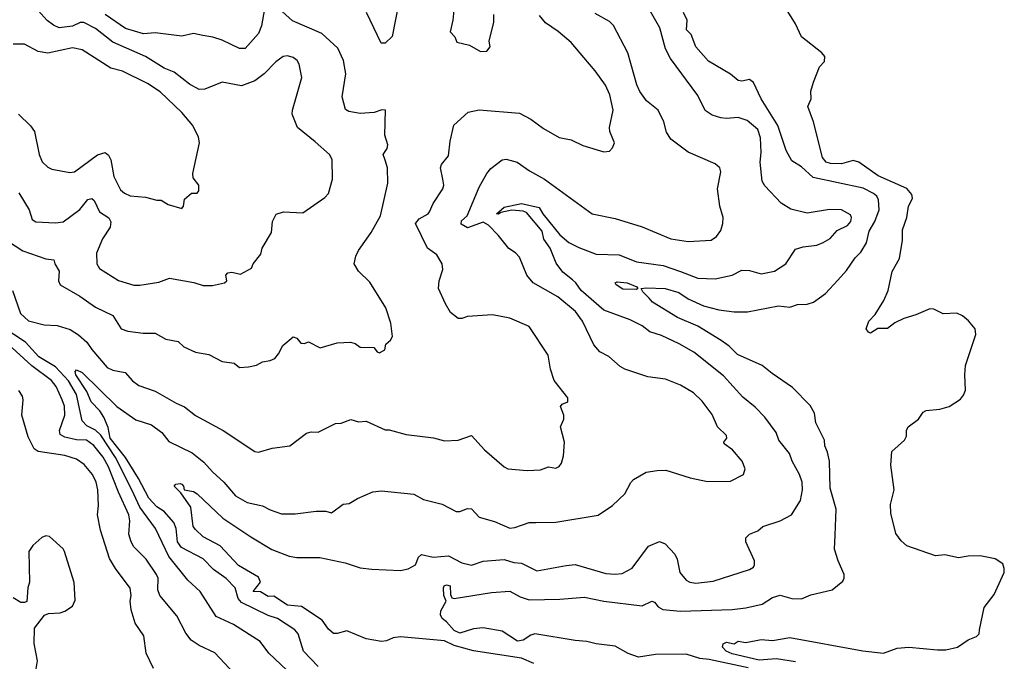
# Model space of a CAD drawing. Extents: x 1246230 to 1426786, y 660032 to 763141.
# Tile 306 of 566: x 1332519 to 1337653, y 693182 to 696527. Entities that reach past the tile are written whole.
import ezdxf

# ---------------------------------------------------------------- set-up
doc = ezdxf.new("R2010")
doc.units = 0

msp = doc.modelspace()

# ---------------------------------------------------------------- linework, layer by layer
at = {"layer": '0CON10XD'}
for points in [[(1334497.1, 696625), (1334460.9, 696439.1), (1334425, 696404), (1334403.8, 696405), (1334328.1, 696565)], [(1336565, 693179.1), (1336465, 693194.3), (1336375, 693187.9), (1336235, 693221.4), (1336202.1, 693235), (1336183.3, 693255), (1336187.9, 693272.1), (1336205, 693282), (1336245, 693273.3), (1336265, 693286.7), (1336305, 693280), (1336385, 693295.8), (1336445, 693290.6), (1336535, 693305.6), (1336915, 693235.7), (1337023.6, 693223.6), (1337095, 693250), (1337155, 693255.8), (1337305, 693242), (1337347.7, 693242.3), (1337410, 693255), (1337465, 693294), (1337508.3, 693311.7), (1337522.5, 693325), (1337523.8, 693345), (1337548.3, 693461.7), (1337600.3, 693529.7), (1337651.9, 693645), (1337653.3, 693665), (1337645, 693689.2), (1337605, 693716.9), (1337527.8, 693732.2), (1337465, 693730.8), (1337415, 693720.8), (1337342.5, 693737.5), (1337295, 693731.1), (1337145.8, 693784.2), (1337115, 693810), (1337087.6, 693847.6), (1337061.2, 693955), (1337059.8, 694000.2), (1337078.8, 694075), (1337061.2, 694205), (1337066.2, 694275), (1337133.3, 694335), (1337143.8, 694355), (1337144, 694385), (1337151.2, 694405), (1337206.7, 694445), (1337230, 694480), (1337245, 694490), (1337316.4, 694496.4), (1337365, 694510.6), (1337425, 694548.9), (1337441.3, 694568.7), (1337451.5, 694595), (1337446.8, 694675), (1337450.6, 694725), (1337505.2, 694885.2), (1337501, 694915), (1337466.6, 694956.6), (1337435, 694983.1), (1337405, 694997.2), (1337334.4, 694994.4), (1337285, 695017.5), (1337265, 695020), (1337192.3, 694987.7), (1337130, 694970), (1337083, 694947), (1337045, 694917.5), (1336993, 694917), (1336955, 694893.3), (1336945, 694897.5), (1336933.3, 694915), (1336947.5, 694955), (1336980.7, 694989.3), (1337025, 695062.5), (1337047.5, 695115), (1337068.8, 695215), (1337107.3, 695282.7), (1337122.3, 695377.7), (1337122.3, 695432.3), (1337145.8, 695495), (1337154.2, 695555), (1337168.3, 695581.7), (1337174.2, 695595.8), (1337171.5, 695615), (1337145, 695647.2), (1336995, 695713.5), (1336894.4, 695785), (1336865, 695792.6), (1336805, 695775.3), (1336747, 695777), (1336724.4, 695785), (1336705, 695808.6), (1336658.4, 695995), (1336628.8, 696075), (1336646.1, 696113.9), (1336644, 696155), (1336657.7, 696202.3), (1336689.3, 696280.7), (1336715, 696310), (1336716.7, 696335), (1336702.5, 696355), (1336595, 696437.5), (1336563.8, 696505), (1336485, 696636.7)], [(1332455, 695373.8), (1332535, 695322.3), (1332655, 695280), (1332697.5, 695275), (1332702.5, 695255), (1332725.7, 695215.7), (1332721.5, 695165), (1332730, 695145), (1332832.9, 695085), (1332915, 695028.5), (1333005, 694984.2), (1333048, 694915), (1333083.7, 694903.7), (1333162.4, 694892.4), (1333225, 694891.9), (1333280.7, 694860.7), (1333345, 694848.6), (1333375, 694821.9), (1333435, 694793.1), (1333505, 694781.8), (1333574.3, 694744.3), (1333637, 694737), (1333665, 694713.3), (1333712.3, 694717.7), (1333754.1, 694725.9), (1333785, 694743.8), (1333825, 694750), (1333848.8, 694761.2), (1333868.8, 694785), (1333890.9, 694829.1), (1333945, 694873.8), (1333965, 694867.5), (1333985, 694840), (1334005, 694838.8), (1334025, 694846.7), (1334086.4, 694816.4), (1334175, 694842), (1334243.6, 694846.4), (1334268.3, 694838.3), (1334295, 694820), (1334365, 694817.5), (1334382.5, 694795), (1334395, 694790), (1334422.5, 694805), (1334427.5, 694835), (1334453.3, 694856.7), (1334462.5, 694875), (1334454.2, 694945), (1334428.9, 695025), (1334345, 695158.8), (1334285, 695216.7), (1334262.9, 695255), (1334271.4, 695295), (1334285.6, 695324.4), (1334352, 695418), (1334401.1, 695505), (1334438.1, 695675), (1334437.1, 695755), (1334424.4, 695795), (1334414, 695825), (1334434.5, 695855.5), (1334437.9, 695875), (1334422.5, 695925), (1334426.2, 696055), (1334408, 696058), (1334366.9, 696043.1), (1334295, 696037.5), (1334235, 696047.8), (1334218.8, 696058.8), (1334200.6, 696125), (1334218.9, 696245), (1334206.7, 696315), (1334178, 696378), (1334095, 696455.5), (1333941.7, 696521.7), (1333871.1, 696585)], [(1332515.4, 695625), (1332568.6, 695535), (1332584.3, 695485), (1332602.9, 695472.9), (1332705, 695467.3), (1332745, 695472.5), (1332831.9, 695538.1), (1332875, 695590), (1332895, 695594.6), (1332908.2, 695585), (1332935.4, 695525.4), (1332983.3, 695493.3), (1332993.8, 695473.8), (1332990.4, 695445), (1332950.4, 695385), (1332920.2, 695309.8), (1332920.6, 695255), (1332935, 695230), (1333035, 695167.3), (1333115, 695143.3), (1333145, 695142.2), (1333245, 695158.6), (1333300.6, 695179.4), (1333426.4, 695156.4), (1333475, 695141.4), (1333525, 695141.4), (1333587.5, 695155), (1333600, 695165), (1333593.3, 695195), (1333605, 695206.9), (1333625, 695210.6), (1333669.7, 695200.3), (1333728.6, 695231.4), (1333736.7, 695255), (1333775.9, 695304.1), (1333784.1, 695335.9), (1333831.7, 695418.3), (1333838, 695475), (1333857.3, 695512.7), (1333895, 695525.8), (1333995, 695520), (1334110.5, 695599.5), (1334129.7, 695620.3), (1334150.6, 695695), (1334148.3, 695798.3), (1334134, 695825), (1334060.4, 695890.4), (1333967.1, 695965), (1333940, 696035), (1333941.1, 696055), (1333990.8, 696225), (1333976.9, 696295), (1333965.3, 696315.3), (1333945, 696330.6), (1333915, 696339.4), (1333893.8, 696335), (1333855, 696307.5), (1333794.6, 696245.4), (1333745, 696208.5), (1333675, 696182.5), (1333575, 696202.2), (1333485, 696164.5), (1333455, 696163.3), (1333405, 696191.5), (1333323.7, 696253.7), (1333271.9, 696275), (1333175, 696336), (1333005, 696410.7), (1332915, 696481.8), (1332853.3, 696513.3), (1332835, 696511.9), (1332795, 696493.9), (1332725, 696485.4), (1332695, 696498.2), (1332662.4, 696522.4), (1332614.6, 696575)], [(1333796.4, 696583.6), (1333780.4, 696495), (1333765, 696455.7), (1333695, 696376.5), (1333665, 696376.4), (1333575, 696421.1), (1333526.6, 696436.6), (1333474.5, 696444.5), (1333425, 696455.8), (1333365, 696440.6), (1333225, 696458.4), (1333165, 696453.9), (1333071.4, 696481.4), (1332965, 696554)], [(1335200.6, 693170.6), (1335135, 693198.9), (1334885, 693236.2), (1334784.7, 693264.8), (1334735, 693287.7), (1334505, 693309.5), (1334466, 693305), (1334432.1, 693287.9), (1334405, 693285.7), (1334325, 693298.3), (1334225, 693341.3), (1334175, 693326.7), (1334155, 693326.7), (1334129.7, 693349.7), (1334096.7, 693396.7), (1333987.8, 693467.8), (1333915, 693474.1), (1333845, 693521.5), (1333815, 693519.3), (1333775, 693544.7), (1333736.7, 693545), (1333775.5, 693595), (1333765, 693620), (1333660.9, 693680.9), (1333563.6, 693783.6), (1333475, 693830.2), (1333435, 693869.4), (1333424.5, 693885), (1333412.3, 693985), (1333359.8, 694059.8), (1333323.8, 694095), (1333334.1, 694105.9), (1333355, 694108), (1333365, 694106), (1333373.8, 694095), (1333377.5, 694075), (1333425, 694067.5), (1333445, 694055.7), (1333578, 693928), (1333725, 693830), (1333834.3, 693765), (1333925, 693730), (1333965, 693723.8), (1334085, 693722.7), (1334216.7, 693695), (1334295, 693669.6), (1334355, 693662.1), (1334505, 693655.3), (1334545, 693663.2), (1334583.1, 693685), (1334598, 693725), (1334615, 693739.2), (1334675, 693724.3), (1334755, 693731.2), (1334825, 693694.6), (1334875, 693682.7), (1334935, 693703.3), (1335045, 693711.9), (1335095, 693697.4), (1335135, 693694.1), (1335215, 693653.3), (1335367.9, 693682.1), (1335415, 693686.1), (1335575, 693640), (1335625, 693635.4), (1335660.2, 693639.8), (1335712.6, 693667.4), (1335798.3, 693781.7), (1335855, 693806.2), (1335885, 693793.8), (1335935, 693740), (1335947.5, 693715), (1335961.4, 693645), (1335995, 693604), (1336013.6, 693593.6), (1336045, 693589.5), (1336135, 693599.2), (1336325, 693660), (1336345, 693672), (1336351.4, 693685), (1336350.6, 693705), (1336306, 693805), (1336305.8, 693825), (1336324, 693845), (1336367.4, 693862.6), (1336395, 693884), (1336485, 693914.3), (1336543.8, 693945), (1336590.1, 694019.9), (1336601.5, 694075), (1336599.3, 694115), (1336585.4, 694155), (1336547.8, 694225), (1336533.5, 694265), (1336478.1, 694335), (1336463.1, 694375), (1336404.4, 694455), (1336355, 694506.7), (1336289.5, 694559.5), (1336189.5, 694669.5), (1336035, 694793.3), (1335957.6, 694837.6), (1335865, 694880.4), (1335805, 694900.4), (1335765, 694930.9), (1335702.2, 694962.2), (1335565, 695012.5), (1335446.2, 695115), (1335419.5, 695155), (1335401, 695171), (1335351.4, 695211.4), (1335317, 695257), (1335285, 695336.1), (1335252.8, 695382.8), (1335242.7, 695425), (1335161.9, 695521.9), (1335145, 695529.5), (1335085, 695534.3), (1335028.5, 695521.5), (1335015, 695512.4), (1335005.6, 695515), (1335045, 695550.2), (1335135, 695568.1), (1335228, 695548), (1335246.8, 695515), (1335335, 695404.8), (1335382.7, 695365), (1335435, 695339.6), (1335525, 695303.9), (1335645, 695300.8), (1335735, 695265.4), (1335875, 695244.7), (1335964.7, 695214.7), (1336055, 695179.5), (1336145, 695176.9), (1336234.5, 695195.5), (1336285, 695221.1), (1336325, 695219.4), (1336385, 695201.4), (1336455, 695215.6), (1336514.2, 695255), (1336565, 695330), (1336605, 695343.5), (1336675, 695350.9), (1336708, 695365), (1336745, 695387.1), (1336782.6, 695427.4), (1336835, 695454.5), (1336853.8, 695475), (1336857.3, 695495), (1336850.6, 695510.6), (1336805, 695536.2), (1336742.1, 695537.9), (1336625, 695519.2), (1336540, 695540), (1336490.5, 695570.5), (1336405, 695661.4), (1336391.2, 695685), (1336381.1, 695785), (1336385.4, 695835), (1336381.3, 695911.3), (1336367.5, 695955), (1336311.7, 696001.7), (1336265, 696017.1), (1336205, 696011.2), (1336175.5, 696015.5), (1336130.2, 696030.2), (1336093.9, 696053.9), (1336055, 696132.5), (1335913.1, 696325), (1335886.7, 696375), (1335857.1, 696485), (1335809.1, 696569.1)], [(1334783.8, 696595), (1334778, 696525), (1334763.8, 696463.8), (1334788.3, 696438.3), (1334799.3, 696409.3), (1334865, 696394), (1334921.1, 696361.1)], [(1332482.2, 695115), (1332522.5, 694995), (1332565, 694957.1), (1332646.6, 694936.6), (1332715, 694933.1), (1332781.7, 694911.7), (1332825, 694884.5), (1332869.5, 694845), (1332895, 694806.7), (1332975, 694713.8), (1333005, 694700.4), (1333068.2, 694688.2), (1333107.5, 694645), (1333139.8, 694619.8), (1333225, 694590.9), (1333335, 694527.1), (1333378.9, 694508.9), (1333435, 694462.9), (1333580, 694385), (1333745, 694276), (1333765, 694272.9), (1333835, 694292.5), (1333927.5, 694305), (1334015, 694372), (1334038.3, 694378.3), (1334075, 694376.7), (1334165, 694422.5), (1334196.1, 694423.9), (1334245, 694442.5), (1334285, 694430), (1334325, 694433.3), (1334425, 694388.8), (1334445, 694388.8), (1334535, 694364.4), (1334677.4, 694347.4), (1334735, 694331.4), (1334805, 694334.3), (1334875, 694358.5), (1334942.5, 694285), (1335045, 694196), (1335065, 694185.8), (1335165, 694176.7), (1335235, 694180), (1335275.9, 694195.9), (1335315, 694188.8), (1335331.7, 694198.3), (1335343.8, 694215), (1335353.9, 694253.9), (1335360.8, 694325), (1335339.2, 694405), (1335356.2, 694445), (1335355.8, 694465.8), (1335338.8, 694511.2), (1335347.7, 694522.3), (1335376.7, 694535), (1335376.7, 694555), (1335306.6, 694646.6), (1335287.5, 694705), (1335275, 694777.5), (1335175, 694928), (1335075, 694971.4), (1334985, 694988.1), (1334855, 694980), (1334825, 694968.8), (1334805, 694968.8), (1334765, 695001.2), (1334738.8, 695045), (1334703.8, 695125), (1334706.7, 695165), (1334725.8, 695224.2), (1334722, 695255), (1334695, 695301.2), (1334645, 695336.7), (1334582.5, 695465), (1334601.3, 695488.7), (1334648.6, 695515), (1334655.7, 695525), (1334675, 695568.8), (1334725.7, 695645), (1334730, 695665), (1334725.7, 695695), (1334712.5, 695755), (1334718.6, 695771.4), (1334755, 695817.5), (1334764.2, 695894.2), (1334783.2, 695976.8), (1334857.5, 696045), (1334915, 696058), (1335125, 696040), (1335185, 696008.6), (1335250, 695960), (1335333, 695913), (1335395, 695901.5), (1335455, 695871.9), (1335565, 695838.8), (1335595, 695842.5), (1335610.5, 695859.5), (1335620.8, 695885), (1335595.5, 695945), (1335594.6, 695965.4), (1335613.1, 696055), (1335595.5, 696135), (1335573.5, 696185), (1335520.5, 696260.5), (1335460.9, 696330.9), (1335395, 696407.5), (1335327.5, 696465), (1335260.5, 696510.5), (1335229.7, 696549.7)], [(1334075, 693154.8), (1333998.5, 693235), (1333970.5, 693325), (1333954.4, 693345), (1333863.3, 693405), (1333815, 693420.7), (1333675, 693489), (1333658.7, 693508.7), (1333642.2, 693565), (1333595, 693614), (1333529.8, 693659.8), (1333475.7, 693715.7), (1333362.2, 693775), (1333342.3, 693805), (1333334.8, 693875), (1333323.6, 693905), (1333272, 693962), (1333235, 693986.6), (1333191.9, 694031.9), (1333138.1, 694135), (1333070.8, 694245), (1332990.3, 694345), (1332980.5, 694400.5), (1332957.9, 694455), (1332937.1, 694487.1), (1332891.4, 694535), (1332868.7, 694588.7), (1332811.8, 694675), (1332807.5, 694692.5), (1332815, 694702), (1332845, 694687.1), (1333025, 694509.6), (1333125, 694440), (1333207.1, 694415), (1333260.8, 694375), (1333297.3, 694327.3), (1333418.4, 694268.4), (1333479.3, 694219.3), (1333525, 694170.5), (1333584.3, 694115), (1333644.2, 694045), (1333705, 694010.3), (1333785, 693992.7), (1333825, 693971.1), (1333885, 693950), (1333955, 693950), (1334065, 693964.2), (1334115, 693963.8), (1334145, 693956.2), (1334205, 694001.2), (1334237.5, 694005), (1334279.7, 694030.3), (1334360, 694065), (1334405, 694070.9), (1334574.1, 694054.1), (1334625, 694025.8), (1334721.7, 694001.7), (1334795, 693962.9), (1334815, 693963.3), (1334855, 693978.5), (1334875, 693976.2), (1334915, 693932.5), (1334995, 693911.4), (1335075, 693876.2), (1335100.5, 693879.5), (1335175, 693905.8), (1335210, 693905), (1335315, 693906.4), (1335535.5, 693944.5), (1335610, 693995), (1335674, 694055), (1335705.6, 694114.4), (1335720.3, 694129.7), (1335785, 694167.5), (1335842.7, 694177.3), (1335887.7, 694177.7), (1336015, 694138), (1336105, 694120), (1336225, 694121.2), (1336292.5, 694155), (1336302.5, 694185), (1336286.2, 694225), (1336236, 694285), (1336192, 694315), (1336191.2, 694325), (1336205.6, 694345), (1336205, 694360), (1336158.6, 694405), (1336129.4, 694469.4), (1336078.5, 694538.5), (1336031.8, 694581.8), (1335965, 694622.2), (1335887.1, 694652.9), (1335795, 694665.7), (1335675, 694705.7), (1335649.7, 694719.7), (1335590.6, 694770.6), (1335544.6, 694794.6), (1335512.2, 694832.2), (1335453.3, 694955), (1335418.1, 695005), (1335325, 695082.3), (1335195.9, 695155.9), (1335164.3, 695195), (1335125, 695288.8), (1335105, 695311.2), (1335070, 695335), (1335014.2, 695404.2), (1334962.9, 695455), (1334935, 695471.1), (1334855, 695442.4), (1334821.9, 695461.9), (1334822.4, 695477.6), (1334852.4, 695505), (1334915.5, 695654.5), (1334954.2, 695725), (1334975, 695752), (1335035, 695796), (1335055, 695799.2), (1335113.3, 695785), (1335178.3, 695738.3), (1335255.9, 695695.9), (1335505, 695514.2), (1335625, 695491.1), (1335765, 695446.9), (1335915, 695384.5), (1336005, 695370.4), (1336125, 695378.5), (1336153, 695397), (1336175, 695428.8), (1336186.3, 695463.7), (1336187.3, 695495), (1336170, 695555), (1336158.2, 695645), (1336175.7, 695734.3), (1336169.2, 695755), (1336145.4, 695775.4), (1336005, 695837.3), (1335914.1, 695904.1), (1335891.4, 695941.4), (1335878.6, 695995), (1335849.2, 696055), (1335786.9, 696105), (1335753.2, 696153.2), (1335737.8, 696187.8), (1335690.6, 696355), (1335616.3, 696496.3), (1335595, 696518.1), (1335520, 696560)], [(1334921.1, 696361.1), (1334955, 696363.6), (1334972.9, 696385), (1334967.8, 696415), (1334992.2, 696515), (1334991.9, 696555)], [(1335800.8, 695075), (1335767.7, 695107.7), (1335760, 695125), (1335785, 695129.5), (1335885, 695124.8), (1335956.4, 695105), (1336005, 695071), (1336085, 695035.9), (1336165, 695013.7), (1336245, 695003.2), (1336315, 695004.7), (1336475, 695034.6), (1336535, 695028.5), (1336575, 695042.5), (1336625, 695043.3), (1336658, 695055), (1336720.2, 695099.8), (1336785, 695169.2), (1336829.8, 695220.2), (1336875, 695285.6), (1336904.7, 695315.3), (1336935, 695364.4), (1336948.8, 695425), (1336977.8, 695475), (1337001.6, 695535), (1336998, 695588), (1336987.8, 695607.8), (1336971.8, 695621.8), (1336918.1, 695648.1), (1336656, 695705), (1336595, 695760), (1336545, 695790.8), (1336515, 695846), (1336471.9, 695975), (1336385.4, 696115), (1336345, 696200), (1336325, 696215.7), (1336285, 696207.5), (1336265, 696210), (1336225, 696243.1), (1336111.1, 696311.1), (1336045.5, 696385.5), (1336020.5, 696450.5), (1335995.3, 696475), (1335999.6, 696525), (1335980.5, 696565)], [(1333365, 695543.3), (1333373.8, 695555), (1333378.8, 695591.2), (1333415, 695622.5), (1333445, 695622.5), (1333452.5, 695635), (1333453.3, 695665), (1333423, 695703), (1333422.5, 695725), (1333456.2, 695885), (1333451.2, 695915), (1333422.5, 695975), (1333365, 696042.9), (1333251.1, 696151.1), (1333185, 696194.6), (1333055, 696259.6), (1332995, 696274.7), (1332845, 696370.8), (1332795, 696380.4), (1332665, 696352.9), (1332615, 696360.8), (1332545, 696399.4), (1332485, 696400)], [(1332512.9, 696035), (1332575, 695974.2), (1332595.6, 695945), (1332620.6, 695825), (1332635.6, 695785.6), (1332665, 695757.5), (1332687.3, 695747.3), (1332781.2, 695731.2), (1332805, 695734.4), (1332925, 695821.9), (1332965, 695834), (1332981.7, 695821.7), (1332995, 695796.2), (1333010.1, 695710.1), (1333045, 695640.8), (1333065, 695621.9), (1333095, 695609.4), (1333175, 695602.5), (1333235, 695586.2), (1333256.1, 695586.1), (1333293.6, 695563.6), (1333365, 695543.3)], [(1335735, 695120), (1335665, 695121.9), (1335628.8, 695145), (1335623.8, 695155), (1335635, 695160), (1335686, 695155), (1335736.7, 695135), (1335742.5, 695125), (1335735, 695120)], [(1336317.8, 693147.8), (1336115, 693190.9), (1336065, 693195.8), (1335995, 693218.2), (1335835, 693217.6), (1335745, 693204), (1335692.6, 693222.6), (1335625, 693260.6), (1335525, 693272.9), (1335475.8, 693285.8), (1335415, 693290.2), (1335205, 693324.2), (1335185, 693318.1), (1335145, 693291.2), (1335115, 693286), (1335035, 693338.1), (1334935, 693356), (1334885, 693350.4), (1334815, 693328.4), (1334785, 693343.2), (1334745, 693388.2), (1334721.2, 693405), (1334713.4, 693423.4), (1334715.4, 693445), (1334743.5, 693495), (1334730.2, 693525), (1334729.4, 693565), (1334732.5, 693575), (1334745, 693580.4), (1334763.5, 693575), (1334765, 693530), (1334773.3, 693513.3), (1334785, 693510), (1334979.4, 693540.6), (1335075, 693547.3), (1335128.1, 693518.1), (1335175, 693502.9), (1335336.2, 693506.2), (1335465, 693515.5), (1335565, 693495.3), (1335765, 693471.2), (1335815.3, 693495.3), (1335830.1, 693490.1), (1335848.9, 693465), (1335871.9, 693451.9), (1335965, 693443.4), (1336235, 693451.6), (1336305, 693461.2), (1336390.5, 693479.5), (1336445, 693514.3), (1336485, 693527.1), (1336545, 693510), (1336595, 693508.1), (1336645, 693529.2), (1336755.8, 693554.2), (1336811.2, 693598.8), (1336818.8, 693615), (1336818, 693635), (1336786.2, 693705), (1336767.1, 693767.1), (1336771.2, 693838.8), (1336777.1, 693975), (1336745.5, 694084.5), (1336742.1, 694225), (1336732.1, 694272.1), (1336717.1, 694305), (1336715.7, 694335), (1336670.8, 694425), (1336662.9, 694475), (1336641.4, 694515), (1336549.6, 694609.6), (1336442.3, 694682.3), (1336390, 694725), (1336262.1, 694782.1), (1336218.6, 694825), (1336176.9, 694855), (1336055, 694929.7), (1335950, 694975), (1335819.2, 695055), (1335800.8, 695075)], [(1333911.5, 693135), (1333818.1, 693225), (1333772.5, 693285), (1333634, 693374), (1333542.9, 693415), (1333460, 693545), (1333395, 693604.3), (1333297.6, 693727.6), (1333226.9, 693875), (1333145, 693985.8), (1333103.3, 694076.7), (1333017.8, 694245), (1332941.4, 694361.4), (1332915, 694386.3), (1332868.7, 694408.7), (1332844.6, 694435), (1332815, 694573.5), (1332773.4, 694645), (1332705, 694717.9), (1332619.3, 694769.3), (1332549, 694845), (1332428.2, 694925)], [(1333637.9, 693117.9), (1333535.9, 693225.9), (1333454.7, 693264.7), (1333412.4, 693292.4), (1333385, 693329.2), (1333338.9, 693418.9), (1333249.6, 693525), (1333240, 693555), (1333241.8, 693615), (1333233.2, 693635), (1333179.2, 693715), (1333115, 693779.5), (1333099.6, 693805), (1333088.2, 693845), (1333092.9, 693915), (1333088.8, 693945), (1333033.9, 694063.9), (1332983, 694195), (1332955, 694246.9), (1332905, 694307.5), (1332868.2, 694335), (1332815, 694337), (1332755, 694349.8), (1332730.9, 694365), (1332726, 694385), (1332754.4, 694465.6), (1332752.2, 694512.2), (1332741.1, 694545), (1332708.9, 694615), (1332685, 694645.9), (1332582.8, 694722.8), (1332458.2, 694835)], [(1333216, 693145), (1333178.6, 693225), (1333166.4, 693315), (1333120.5, 693380.5), (1333099.7, 693449.7), (1333095.6, 693495), (1333100.6, 693525), (1333095, 693562.5), (1333019.5, 693665), (1332987.9, 693717.9), (1332940, 693865), (1332924.5, 693945), (1332930.4, 693995), (1332927.2, 694075), (1332917.3, 694115), (1332898.2, 694155), (1332855, 694207.9), (1332815, 694235.3), (1332755, 694254.6), (1332615.6, 694275.6), (1332595, 694288.8), (1332562.9, 694352.9), (1332530.9, 694465), (1332536.9, 694545), (1332532.9, 694565), (1332515, 694594)], [(1332605, 693142.5), (1332611.9, 693185), (1332594.3, 693275), (1332596.7, 693355), (1332647.7, 693422.3), (1332669.2, 693430.8), (1332730, 693435), (1332755, 693442.5), (1332795, 693470), (1332809.2, 693500.8), (1332803, 693593), (1332752.5, 693755), (1332745, 693768.8), (1332675, 693833.3), (1332655, 693836.2), (1332635, 693826.7), (1332587.5, 693785), (1332567.5, 693755), (1332570, 693595), (1332561.2, 693565), (1332555.8, 693494.2), (1332545, 693488), (1332525, 693489.2), (1332485, 693512.5)]]:
    msp.add_lwpolyline(points, dxfattribs=at)

doc.saveas('drawing.dxf')
